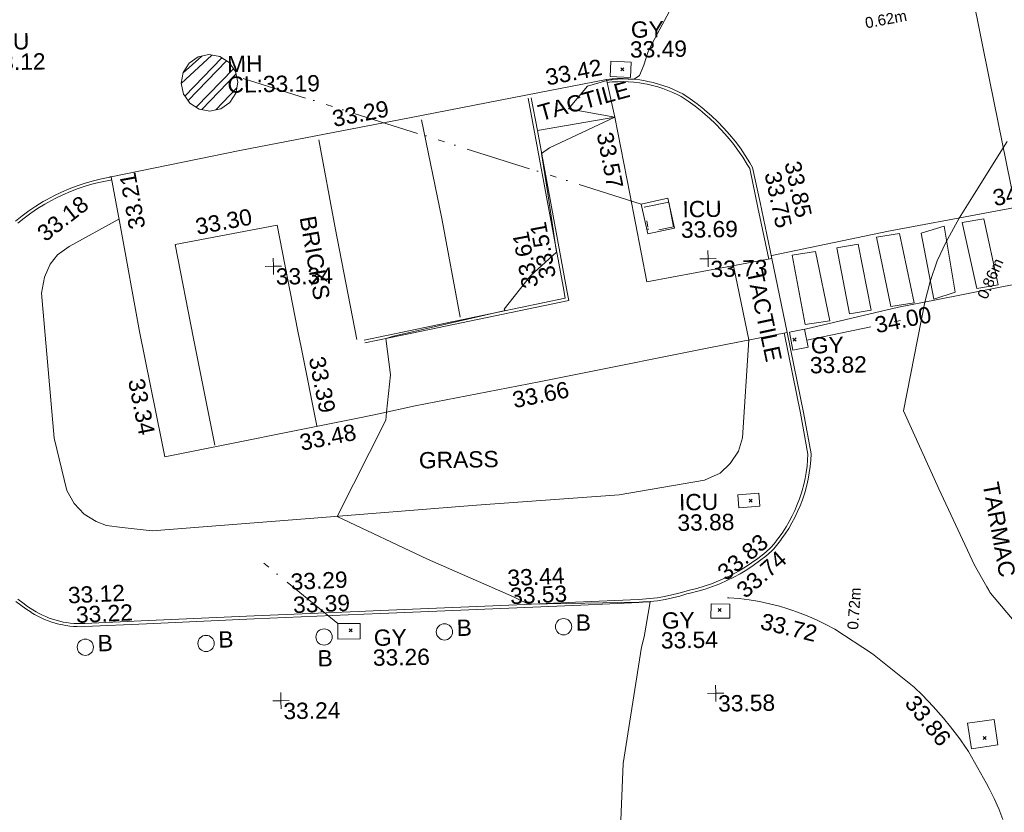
# Model space of a CAD drawing. Header units: millimetres. Extents: x -287732 to 520720, y -88450 to 287754.
# Tile 320 of 383: x 187907 to 210553, y 235432 to 253670. Entities that reach past the tile are written whole.
import ezdxf

# ---------------------------------------------------------------- set-up
doc = ezdxf.new("R2010")
doc.units = ezdxf.units.MM
for name, pattern in [('IMPORT-HIDDEN2 _3_', [4762.5, 3175, -1587.5]), ('IMPORT-UG_DRAINAGE_SURFACE_QLB4 _2_', [2700, 1500, -300.0000000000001, 0, -250, 150, -300.0000000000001, 0, -200]), ('IMPORT-UG_ELEC_LV_QLB2 _2_', [2700, 1500, -300.0000000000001, 0, -250, 150, -300.0000000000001, 0, -200]), ('IMPORT-UG_ELEC_STREET LIGHTING_QLB2 _2_', [2700, 1500, -300.0000000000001, 0, -250, 150, -300.0000000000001, 0, -200]), ('IMPORT-UG_UNIDENTIFIED_QLA _2_', [2350, 1500, -300.0000000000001, 0, -50, 150, -300.0000000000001, 0, -50])]:
    doc.linetypes.add(name, pattern=pattern)
for name, color, linetype, lineweight, true_color in [('00_TOPO_FURN_BOLLARD', 7, 'Continuous', 9, 0x666666), ('00_TOPO_SERV_MH', 7, 'Continuous', 9, 0x666666), ('00_UAV_CONCRETE', 9, 'Continuous', 9, 0x808080), ('00_UAV_FORM_LINES', 7, 'Continuous', 9, 0x666666), ('00_UAV_FURN_BOLLARD', 7, 'Continuous', 9, 0xff9f7f), ('00_UAV_KERB_BOTTOM', 1, 'Continuous', 9, 0xff0000), ('00_UAV_KERB_TOP', 7, 'Continuous', 9, 0xa500a5), ('00_UAV_LEVEL_SPOT', 7, 'Continuous', 9, 0x666666), ('00_UAV_ROAD_MARKING_WHITE_CONTINUOUS', 7, 'Continuous', 9, 0x999999), ('00_UAV_ROAD_MARKING_WHITE_DASH', 7, 'Continuous', 9, 0x999999), ('00_UAV_SERV_GULLY', 7, 'Continuous', 9, 0x5252a5), ('00_UAV_SERV_IC', 5, 'Continuous', 9, 0x0000ff), ('01_DTM_CONTOUR_MNR', 7, 'Continuous', 9, 0xa5a552), ('12333-PUM-2D-U-0001-C01 - Rev2_REVIT IMPORT_dwg', 7, 'Continuous', 9, 0x767676), ('PUM-CHAMBER EXTENTS', 6, 'IMPORT-HIDDEN2 _3_', 9, 0xff00ff), ('PUM-ELECTRIC-LV-QLB2', 1, 'IMPORT-UG_ELEC_LV_QLB2 _2_', 9, 0xff0000), ('PUM-SURFACE-QLB4', 4, 'IMPORT-UG_DRAINAGE_SURFACE_QLB4 _2_', 9, 0x00ffff), ('PUM-UNIDENTIFIED UTILITIES-QLA', 7, 'IMPORT-UG_UNIDENTIFIED_QLA _2_', 9, 0x52a500)]:
    doc.layers.add(name, color=color, linetype=linetype, lineweight=lineweight, true_color=true_color)
for name, color, linetype, lineweight in [('00_UAV_PEDASTRIAN', 7, 'Continuous', 9), ('00_UAV_ROAD_EDGE', 7, 'Continuous', 9), ('00_UAV_SURFACE', 7, 'Continuous', 9), ('00_UAV_SURVEY_TEXT', 7, 'Continuous', 9), ('GEN-TEXT', 7, 'Continuous', 9)]:
    doc.layers.add(name, color=color, linetype=linetype, lineweight=lineweight)
doc.styles.add('Arial_1', font='arial.ttf', dxfattribs={"height": 250})
doc.styles.add('Swis721 Lt BT_2', font='swissl.ttf', dxfattribs={"height": 375})

# ---------------------------------------------------------------- blocks, each defined once
blk = doc.blocks.new('12333-PUM-2D-U-0001-C01 - Rev2_REVIT IMPORT_dwg_MSL_Bollard_2-2077239-Site Location Plan Proposed')
at = {"layer": '00_TOPO_FURN_BOLLARD', "color": 254, "true_color": 0xcccccc}
blk.add_circle((0, 0), 62.50000000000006, dxfattribs=at)
blk = doc.blocks.new('12333-PUM-2D-U-0001-C01 - Rev2_REVIT IMPORT_dwg_UAV-2077255-Site Location Plan Proposed')
at = {"layer": '00_UAV_LEVEL_SPOT', "color": 254, "true_color": 0xcccccc, "flags": 128}
for points in [[(0, -500.0000000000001), (0, 0), (-500.0000000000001, 0)], [(500.0000000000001, 0), (0, 0), (0, 500.0000000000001)]]:
    blk.add_lwpolyline(points, dxfattribs=at)
blk = doc.blocks.new('12333-PUM-2D-U-0001-C01 - Rev2_REVIT IMPORT_dwg_MGS62954_T2_Galway_ITM_3d_Rev1-2077680-Site Location Plan Proposed')
at = {"layer": '00_UAV_CONCRETE', "color": 254, "true_color": 0xcccccc, "flags": 128}
for points in [[(534111468.744, 725799978.8415), (534108583.744, 725799488.8415), (534108223.5618966, 725801526.6902974), (534107911.797261, 725803290.6013354), (534107737.3924999, 725804164.967)], [(534111789.974, 725798272.4255002), (534109946.744, 725797943.8415002), (534106872.8009859, 725797381.6314176), (534106064.744, 725797233.8415), (534103205.7440001, 725796735.8414999), (534102366.744, 725796561.8415), (534101957.420249, 725796487.1177552), (534097425.7440002, 725795659.8415), (534097355.4940038, 725796045.0834149), (534096898.744, 725798549.8415), (534096498.3533791, 725800969.1233276), (534096307.3925, 725802122.9670001)]]:
    blk.add_lwpolyline(points, dxfattribs=at)
at = {"layer": '00_UAV_FORM_LINES', "color": 254, "true_color": 0xcccccc, "flags": 128}
blk.add_lwpolyline([(534096468.5902859, 725801148.9609829), (534095312.974, 725800534.4255002), (534095041.974, 725800350.4255002), (534094865.974, 725800134.4255), (534094729.9740001, 725799844.4255002), (534094653.9740001, 725799476.4255003), (534094887.974, 725796135.4255002), (534095160.974, 725794920.4255002), (534095321.974, 725794623.4255002), (534095548.9740001, 725794376.4255002), (534095823.9740001, 725794202.4255002), (534096059.974, 725794103.4255), (534096419.974, 725794048.4255002), (534097102.974, 725793962.4255), (534100729.9740001, 725794179.4255002), (534104577.9740001, 725794418.4255), (534107862.974, 725794599.4255003), (534109825.974, 725794907.4255003), (534110191.974, 725795059.4255003), (534110427.974, 725795278.4255003), (534110621.974, 725795561.4255002), (534110719.974, 725795866.4255002), (534110906.7207246, 725798114.9720656)], dxfattribs=at)
at = {"layer": '00_UAV_KERB_BOTTOM', "color": 254, "true_color": 0xcccccc, "flags": 128}
for points in [[(534107737.3924999, 725804164.967), (534107864.7386665, 725804174.021821), (534107992.3523055, 725804177.7359953), (534108120.0095389, 725804176.103007), (534108247.4864129, 725804169.1257211), (534108374.5592897, 725804156.816378), (534108501.0052401, 725804139.1965725), (534108626.6024351, 725804116.2972156), (534108684.744, 725804103.8415), (534108808.6995081, 725804073.2789751), (534108931.2664604, 725804037.5525404), (534109052.2298329, 725803996.7248731), (534109171.3774146, 725803950.8675979), (534109288.5001804, 725803900.0611646), (534109403.3926569, 725803844.3947048), (534109483.744, 725803801.8415002), (534109648.7427016, 725803687.9185728), (534109808.8260744, 725803567.1861464), (534109963.7132776, 725803439.8560272), (534109985.744, 725803420.8415002), (534110134.3477383, 725803286.2311962), (534110277.1842315, 725803145.5160897), (534110414.0028956, 725802998.9430429), (534110544.5637044, 725802846.7691942), (534110668.6376098, 725802689.2615088), (534110786.0069441, 725802526.6963086), (534110896.4658015, 725802359.3587881), (534110999.8203995, 725802187.542514), (534111059.744, 725802079.8415), (534111216.9463571, 725801272.3056756), (534111468.744, 725799978.8415)], [(534102057.744, 725798266.8415003), (534106700.7440001, 725799145.8415), (534106655.6202117, 725799415.5905721), (534105928.7440001, 725803760.8415)], [(534111789.974, 725798272.4255002), (534112132.974, 725796421.4255003), (534112288.3835, 725795466.8500001), (534112278.2511514, 725795321.2356104), (534112262.0299927, 725795176.173248), (534112239.7484816, 725795031.9174016), (534112211.4457071, 725794888.7211449), (534112177.1713223, 725794746.8356929), (534112136.9854559, 725794606.5099609), (534112119.5220003, 725794551.6370002), (534112071.2126289, 725794413.8965935), (534112017.1776638, 725794278.2999951), (534111957.5119003, 725794145.0850875), (534111892.3200124, 725794014.4855748), (534111821.7163689, 725793886.7305729), (534111745.8248327, 725793762.0442077), (534111664.7785432, 725793640.6452212), (534111578.7196829, 725793522.7465887), (534111551.7392398, 725793488.8605309), (534111487.7992288, 725793408.5551442), (534111392.1766858, 725793298.2712188), (534111344.5220001, 725793246.6370001), (534111206.2564497, 725793132.8961834), (534111063.3492106, 725793025.0450969), (534110916.0509908, 725792923.2729485), (534110764.6202011, 725792827.7582805), (534110609.322503, 725792738.6686585), (534110465.5220001, 725792663.6370001), (534110303.6139758, 725792587.216273), (534110138.6478046, 725792517.6425844), (534109970.912893, 725792455.03799), (534109800.7035052, 725792399.5123194), (534109628.3182462, 725792351.1629838), (534109454.0595381, 725792310.0748038), (534109378.5220001, 725792294.6370002), (534109212.1897956, 725792248.3825727), (534109044.0665582, 725792209.1339881), (534108874.4472334, 725792176.9601016), (534108872.5220001, 725792176.6370002), (534108701.6923164, 725792151.6751596), (534108529.9671858, 725792133.8888196), (534108357.647873, 725792123.3091831), (534108266.5220002, 725792120.6370001), (534106933.8763322, 725792083.5794735), (534105461.5220001, 725792042.637), (534102330.522, 725791968.6370001), (534101937.5739368, 725791959.1878885), (534099419.5220001, 725791898.6370001), (534096942.251016, 725791827.4948591), (534095519.5220001, 725791786.6370002), (534095432.4875304, 725791785.4070687), (534095345.4779007, 725791787.8228415), (534095258.6457552, 725791793.8800803), (534095172.1434272, 725791803.5681587), (534095086.122671, 725791816.8700807), (534095010.522, 725791831.6370001), (534094925.8184144, 725791851.6823039), (534094842.0285384, 725791875.2570423), (534094759.299368, 725791902.3198578), (534094677.776038, 725791932.8232725), (534094597.6015685, 725791966.7137734), (534094518.9166123, 725792003.9319047), (534094441.8592098, 725792044.4123735), (534094366.564546, 725792088.0841631), (534094293.1647131, 725792134.8706584), (534094290.5220001, 725792136.6370001), (534094172.3274773, 725792216.8252766), (534094057.5945675, 725792301.8926873), (534093946.5245516, 725792391.6899953)], [(534094090.3924999, 725801141.9670001), (534094243.9161067, 725801261.1117063), (534094402.2943095, 725801373.7230011), (534094565.2492594, 725801479.6033258), (534094732.4950779, 725801578.5669304), (534094809.3925, 725801620.967), (534094982.3438597, 725801709.5829468), (534095158.8543623, 725801790.8787111), (534095338.6143486, 725801864.7116728), (534095521.3084583, 725801930.9523033), (534095706.6161839, 725801989.4843944), (534095894.2124327, 725802040.2052606), (534096083.7680973, 725802083.0259204), (534096274.9506324, 725802117.871252), (534096286.1965429, 725802119.6376832), (534096307.3925, 725802122.9670001)]]:
    blk.add_lwpolyline(points, dxfattribs=at)
at = {"layer": '00_UAV_KERB_TOP', "color": 254, "true_color": 0xcccccc, "flags": 128}
for points in [[(534107742.357245, 725804095.1432841), (534107868.2408132, 725804104.0941085), (534107992.9231115, 725804107.7229666), (534108117.648003, 725804106.1274886), (534108242.1966778, 725804099.3104742), (534108366.3506355, 725804087.2838819), (534108489.8920676, 725804070.068811), (534108612.9896644, 725804047.6251904), (534108669.0298825, 725804035.6196482), (534108790.5184647, 725804005.6653694), (534108910.2700007, 725803970.7595865), (534109028.4547923, 725803930.8697481), (534109144.8655022, 725803886.0658346), (534109259.2979074, 725803836.4264472), (534109371.7412068, 725803781.9466361), (534109447.3526028, 725803741.9036564), (534109607.7638512, 725803631.1481241), (534109765.5058698, 725803512.1815115), (534109918.6119271, 725803386.3156419), (534109939.371655, 725803368.398099), (534110086.266505, 725803235.335764), (534110227.0138941, 725803096.6787345), (534110361.83147, 725802952.249442), (534110490.482717, 725802802.3012642), (534110612.7419369, 725802647.0972615), (534110728.3946458, 725802486.9097143), (534110837.2379493, 725802322.019646), (534110939.226555, 725802152.474192), (534110993.1613175, 725802055.5369495), (534111167.6172945, 725801159.3706719), (534111400.0338178, 725799965.4657435)], [(534102070.7649202, 725798198.0631921), (534102972.7101886, 725798368.8169918), (534106781.0897992, 725799089.8089532), (534106748.2437664, 725799286.1618568), (534106124.7200959, 725803013.5734351), (534105997.7846888, 725803772.3906684)], [(534111721.1457396, 725798259.6712629), (534112064.0064704, 725796409.4228288), (534112217.988962, 725795463.612478), (534112208.5217867, 725795327.5574552), (534112192.626524, 725795185.4095103), (534112170.7926661, 725795044.0518777), (534112143.0585167, 725794903.7325468), (534112109.4727313, 725794764.6976856), (534112069.9719911, 725794626.7643576), (534112053.1285796, 725794573.8396751), (534112005.6428317, 725794438.4475956), (534111952.6934718, 725794305.57524), (534111894.2264405, 725794175.0367249), (534111830.344309, 725794047.0610595), (534111761.1591486, 725793921.8727566), (534111686.7923331, 725793799.6914387), (534111607.3743275, 725793680.7314538), (534111523.0444579, 725793565.2014979), (534111459.7499401, 725793485.7068182), (534111433.9506673, 725793453.3042498), (534111340.0001088, 725793344.9486665), (534111296.3408183, 725793297.6434895), (534111162.9184306, 725793187.8867835), (534111022.3519736, 725793081.802269), (534110877.4664591, 725792981.6971207), (534110728.5160649, 725792887.7469575), (534110575.7022666, 725792800.0822741), (534110434.3793935, 725792726.3433836), (534110275.0609976, 725792651.1449633), (534110112.7969279, 725792582.710873), (534109947.809469, 725792521.1317248), (534109780.3880652, 725792466.51555), (534109610.8264303, 725792418.9581633), (534109439.0156527, 725792378.4471772), (534109362.1168011, 725792362.7311583), (534109194.8482004, 725792316.2163333), (534109029.5807579, 725792277.6344377), (534108862.1304045, 725792245.871968), (534108693.0221932, 725792221.151623), (534108524.2140403, 725792203.6674073), (534108354.4763538, 725792193.2462713), (534108264.5232109, 725792190.6084776), (534106811.3850555, 725792150.2003578), (534105459.7221254, 725792112.6140088), (534102328.8680384, 725792038.6174575), (534101815.0610691, 725792026.2620865), (534099417.675884, 725791968.6128428), (534096819.7593981, 725791894.0060102), (534095518.0226517, 725791856.6228011), (534095432.9645658, 725791855.4207991), (534095348.8863885, 725791857.7551818), (534095264.9797154, 725791863.6083455), (534095181.3917482, 725791872.9700216), (534095098.1857422, 725791885.8366812), (534095025.2976376, 725791900.0737609), (534094943.365702, 725791919.4631472), (534094862.3988012, 725791942.2436261), (534094782.4568695, 725791968.394665), (534094703.6801524, 725791997.870385), (534094626.2068508, 725792030.6190768), (534094550.1728793, 725792066.5832878), (534094475.7116274, 725792105.6999239), (534094402.9537254, 725792147.900362), (534094331.4310907, 725792193.4902939), (534094329.6215252, 725792194.6997752), (534094212.8408851, 725792273.9288127), (534094100.4636862, 725792357.2496082), (534093991.6741738, 725792445.2031863)], [(534094138.6513369, 725801090.8122554), (534094285.6746213, 725801204.9122717), (534094441.6628069, 725801315.824198), (534094602.1586735, 725801420.106728), (534094767.2265868, 725801517.7816107), (534094842.2599227, 725801559.1538514), (534095012.9590783, 725801646.6158253), (534095186.805937, 725801726.6847903), (534095363.8532425, 725801799.4035704), (534095543.7903939, 725801864.644592), (534095726.3017204, 725801922.2934004), (534095911.0670348, 725801972.2488599), (534096097.7621963, 725802014.4233315), (534096286.6591469, 725802048.8520876), (534096318.2544478, 725802053.8148628)]]:
    blk.add_lwpolyline(points, dxfattribs=at)
at = {"layer": '00_UAV_PEDASTRIAN', "color": 254, "true_color": 0xcccccc}
for p, q in [((534116356.2000002, 725800809.0000001), (534115860.9000002, 725800732.8000002)), ((534116661.0000002, 725799285.0000001), (534116356.2000002, 725800809.0000001)), ((534115441.8000002, 725800656.6000001), (534114908.4000002, 725800504.2000002)), ((534115670.4000001, 725799132.6000001), (534115441.8000002, 725800656.6000001)), ((534116165.7000002, 725799208.8000001), (534115860.9000002, 725800732.8000002)), ((534114413.1000001, 725800504.2), (534113879.7000001, 725800428)), ((534114184.5000001, 725798827.8000002), (534113879.7000001, 725800428)), ((534114717.9000001, 725798904.0000001), (534114413.1000001, 725800504.2)), ((534115175.1000001, 725798980.2000002), (534114908.4000002, 725800504.2000002)), ((534112470.0000002, 725800123.2000002), (534111936.6000001, 725800047.0000001)), ((534112774.8000002, 725798523.0000001), (534112470.0000002, 725800123.2000002)), ((534112965.3000001, 725800199.4000002), (534113460.6000001, 725800275.6000001)), ((534113232, 725798675.4000002), (534112965.3000001, 725800199.4000002)), ((534113460.6000001, 725800275.6000001), (534113727.3000001, 725798751.6000001)), ((534112203.3000002, 725798446.8000002), (534111936.6000001, 725800047.0000001)), ((534116661.0000002, 725799285.0000001), (534116165.7000002, 725799208.8000001)), ((534115670.4000001, 725799132.6000001), (534115175.1000001, 725798980.2000002)), ((534113232, 725798675.4000002), (534113727.3000001, 725798751.6000001)), ((534114717.9000001, 725798904.0000001), (534114184.5000001, 725798827.8000002)), ((534112774.8000002, 725798523.0000001), (534112203.3000002, 725798446.8000002))]:
    blk.add_line(p, q, dxfattribs=at)
at = {"layer": '00_UAV_ROAD_EDGE', "color": 254, "true_color": 0xcccccc}
blk.add_line((534111789.974, 725798272.4255002), (534111468.744, 725799978.8415), dxfattribs=at)
at = {"layer": '00_UAV_ROAD_EDGE', "color": 254, "true_color": 0xcccccc, "flags": 128}
blk.add_lwpolyline([(534096307.3925, 725802122.9670001), (534099275.3925002, 725802672.9669999), (534101225.653833, 725803016.6912196), (534103190.3925, 725803362.967), (534106147.9471494, 725803884.6205802), (534107737.3924999, 725804164.967)], dxfattribs=at)
at = {"layer": '00_UAV_ROAD_MARKING_WHITE_CONTINUOUS', "color": 254, "true_color": 0xcccccc, "flags": 128}
for points in [[(534104272.7796369, 725798751.3943534), (534103889.7796369, 725801028.3943533), (534103463.7796368, 725803305.3943534)], [(534101098.7796369, 725802891.3943533), (534101434.7796369, 725800862.3943533), (534101889.779637, 725798283.3943533)], [(534111466.7796367, 725800049.3943529), (534114161.7796367, 725800559.3943528), (534116381.4443644, 725800932.6061195), (534117331.7796367, 725801092.394353), (534119853.7796367, 725801551.394353)], [(534098578.7796368, 725795906.394353), (534098136.7796369, 725798367.3943529), (534097748.7796367, 725800540.3943532), (534098035.7809873, 725800589.8311577), (534100105.7796368, 725800946.3943529), (534100537.7796367, 725798499.394353), (534100611.9044797, 725798092.2664473), (534100935.7796369, 725796313.3943529)], [(534120148.7796367, 725799858.3943529), (534117794.7796367, 725799426.3943529), (534115232.2741036, 725798962.9228665), (534114355.7796368, 725798804.3943529), (534112206.7796367, 725798335.3943529)]]:
    blk.add_lwpolyline(points, dxfattribs=at)
at = {"layer": '00_UAV_ROAD_MARKING_WHITE_DASH', "color": 254, "true_color": 0xcccccc, "flags": 128}
for points in [[(534117072.7796369, 725801121.3943533), (534116539.7796369, 725804003.394353), (534116181.7796369, 725805991.3943532)], [(534116556.7137284, 725786981.3564085), (534116465.3772312, 725787224.7071486), (534116363.9303803, 725787464.0196531), (534116252.551148, 725787698.874087), (534116193.7796368, 725787813.3943529), (534115791.7796368, 725788554.3943529), (534115626.0971378, 725788802.3679826), (534115594.528781, 725788849.615701), (534115385.0883607, 725789136.3180813), (534115226.7796367, 725789337.394353), (534114997.235745, 725789608.2691326), (534114756.5501438, 725789869.2940089), (534114563.7796368, 725790063.3943529), (534113625.7796367, 725790846.3943528), (534112767.7796367, 725791423.3943529), (534112560.8379002, 725791539.589852), (534112349.2119244, 725791647.0176073), (534112133.2729729, 725791745.4891545), (534111913.3998763, 725791834.8317404), (534111781.1106777, 725791882.2338977), (534111689.9783665, 725791914.8886278), (534111504.7796368, 725791973.394353), (534111275.9141564, 725792036.2184579), (534111044.6186295, 725792089.403564), (534110811.2988269, 725792132.8563662), (534110576.3640709, 725792166.5006337), (534110340.2265169, 725792190.2773429), (534110312.7796367, 725792192.394353)]]:
    blk.add_lwpolyline(points, dxfattribs=at)
at = {"layer": '00_UAV_SERV_GULLY', "color": 254, "true_color": 0xcccccc, "flags": 128}
for points in [[(534108288.3924999, 725804199.967), (534107820.3925, 725804232.967), (534107845.1407446, 725804583.9421052), (534108313.1407446, 725804550.942105)], [(534111912.3925, 725797863.967), (534111839.3925, 725798276.967), (534112192.2920881, 725798339.3439248), (534112265.292088, 725797926.3439246)], [(534109928.522, 725792055.6370001), (534110360.5220001, 725792045.6370001), (534110353.0355528, 725791722.222478), (534109921.0355528, 725791732.2224778)], [(534101336.522, 725791753.6370001), (534101853.522, 725791747.6370001), (534101849.3842359, 725791391.0996543), (534101332.3842359, 725791397.0996535)]]:
    blk.add_lwpolyline(points, close=True, dxfattribs=at)
at = {"layer": '00_UAV_SERV_IC', "color": 254, "true_color": 0xcccccc, "flags": 128}
for points in [[(534109236.3925, 725800717.967), (534108623.3925, 725800595.967), (534108486.5299077, 725801283.6454356), (534109099.5299076, 725801405.6454356)], [(534110591.5220001, 725794555.637), (534111073.522, 725794584.6370001), (534111091.4855804, 725794286.0699058), (534110609.4855803, 725794257.0699059)], [(534115782.5220001, 725789208.6370001), (534116394.522, 725789286.6370001), (534116469.7748705, 725788696.191401), (534115857.7748706, 725788618.1914011)]]:
    blk.add_lwpolyline(points, close=True, dxfattribs=at)
at = {"layer": '00_UAV_SURFACE', "color": 254, "true_color": 0xcccccc}
for p, q in [((534107911.797261, 725803290.6013354), (534106124.7200959, 725803013.5734351)), ((534110906.7207246, 725798114.9720656), (534110583.2817234, 725799828.4510268))]:
    blk.add_line(p, q, dxfattribs=at)
at = {"layer": '01_DTM_CONTOUR_MNR', "color": 254, "true_color": 0xcccccc, "flags": 128}
for points in [[(534117674.1243273, 725790580.5556837), (534116357.6874386, 725792191.9373069), (534116348.5470086, 725792210.9373221), (534116336.4210389, 725792236.1140693), (534116322.5238753, 725792255.8897495), (534116315.6581652, 725792275.6969358), (534116278.1067355, 725792334.8312769), (534116006.8292683, 725792843.1707318), (534115216.4754954, 725794612.3905109), (534114430.0000002, 725796420), (534114964.6248474, 725798915.6131291), (534115100.7217443, 725799385.9792634), (534115270, 725799860), (534115476.9192438, 725800277.4201381), (534115792.637067, 725800833.2862428), (534116144.6892466, 725801375.8094659), (534116830.0000001, 725802430.0000002), (534116925.9035038, 725802578.5073469)], [(534107574.1655496, 725783761.1925827), (534107841.5277041, 725788420), (534108314.4290778, 725791092.5775758), (534108374.9569164, 725791329.4201456), (534108530.0000001, 725792130), (534108377.2727273, 725792128.6363639), (534108358.7857143, 725792128.5), (534108279.7142858, 725792128.5), (534107024.9928876, 725792123.8389047), (534105740.0000001, 725792120), (534105558.1154854, 725792211.794816), (534105387.8249267, 725792299.4595678), (534103426.0785879, 725793199.4075729), (534101370, 725794220.0000001), (534102521.3805336, 725796413.4143252), (534102540.0000001, 725796600.0000001), (534102652.8175683, 725797453.584518), (534102560.0000002, 725798290), (534102736.7635302, 725798344.3696188), (534105310.0000002, 725798890.0000001), (534105287.7595624, 725798917.5324382), (534105909.639387, 725799678.7821897), (534106520.0000001, 725800210.0000001), (534106337.4308426, 725801562.9602544), (534106210.0000001, 725802490), (534106397.3459177, 725802613.1473051), (534107910.0000001, 725803290.0000001), (534106851.6973894, 725803502.3149105), (534107295.2923728, 725804015.6588985), (534107740.0000001, 725804136), (534107834.6666667, 725804155.2222223), (534107862.0465118, 725804155.6744187), (534107882.2857143, 725804159.7142857), (534107990.0000001, 725804165.2727275), (534108103.4920635, 725804171.1111112), (534108120.0000001, 725804171.1153847), (534108234.2142858, 725804162.7142856), (534108370.0000001, 725804160), (534108496.8843488, 725804241.4812113), (534108599.1954023, 725804474.2528738), (534108697.6415806, 725804764.8481201), (534108751.7398501, 725804888.5183144), (534109608.1216931, 725806420.0000001)]]:
    blk.add_lwpolyline(points, dxfattribs=at)
for name, p, xscale, yscale, zscale in [('12333-PUM-2D-U-0001-C01 - Rev2_REVIT IMPORT_dwg_UAV-2077255-Site Location Plan Proposed', (534100000.0000001, 725800000.0000001), 0.375, 0.375, 0.375), ('12333-PUM-2D-U-0001-C01 - Rev2_REVIT IMPORT_dwg_UAV-2077255-Site Location Plan Proposed', (534110000.0000001, 725800000.0000001), 0.375, 0.375, 0.375), ('12333-PUM-2D-U-0001-C01 - Rev2_REVIT IMPORT_dwg_MSL_Bollard_2-2077239-Site Location Plan Proposed', (534103787.5220001, 725791520.6370001), 3, 3, 3), ('12333-PUM-2D-U-0001-C01 - Rev2_REVIT IMPORT_dwg_MSL_Bollard_2-2077239-Site Location Plan Proposed', (534106527.5220001, 725791591.6370001), 3, 3, 3), ('12333-PUM-2D-U-0001-C01 - Rev2_REVIT IMPORT_dwg_MSL_Bollard_2-2077239-Site Location Plan Proposed', (534095522.5220001, 725791311.6370002), 3, 3, 3), ('12333-PUM-2D-U-0001-C01 - Rev2_REVIT IMPORT_dwg_MSL_Bollard_2-2077239-Site Location Plan Proposed', (534098300.5220001, 725791348.6370002), 3, 3, 3), ('12333-PUM-2D-U-0001-C01 - Rev2_REVIT IMPORT_dwg_MSL_Bollard_2-2077239-Site Location Plan Proposed', (534101016.5220001, 725791450.6370001), 3, 3, 3), ('12333-PUM-2D-U-0001-C01 - Rev2_REVIT IMPORT_dwg_UAV-2077255-Site Location Plan Proposed', (534100000.0000001, 725790000), 0.375, 0.375, 0.375), ('12333-PUM-2D-U-0001-C01 - Rev2_REVIT IMPORT_dwg_UAV-2077255-Site Location Plan Proposed', (534110000.0000001, 725790000), 0.375, 0.375, 0.375)]:
    blk.add_blockref(name, p, dxfattribs=dict(xscale=xscale, yscale=yscale, zscale=zscale))
at = {"layer": '00_TOPO_SERV_MH', "char_height": 375, "attachment_point": 1, "line_spacing_factor": 1.005061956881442, "style": 'Swis721 Lt BT_2'}
for s, insert, width in [('MH', (534099017.2451861, 725804855.322823), 949.779278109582), ('CL:33.19', (534099017.2451861, 725804382.2296077), 2440.932744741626)]:
    blk.add_mtext(s, dxfattribs=dict(at, insert=insert, width=width))
at = {"layer": '00_UAV_CONCRETE', "color": 251, "true_color": 0x666666, "char_height": 375, "width": 1495.902363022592, "attachment_point": 1, "line_spacing_factor": 1.005061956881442, "style": 'Swis721 Lt BT_2'}
for s, insert, rotation in [('33.57', (534107855.7438715, 725802982.0852815), 280.0232955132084), ('33.21', (534096704.999536, 725800882.2801389), 99.39725945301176), ('33.34', (534096979.5936525, 725797499.4609143), 280.33450266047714), ('33.66', (534105418.1473604, 725797006.6528003), 10.278460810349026), ('33.48', (534100505.1195194, 725796111.299977), 10.34565905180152)]:
    blk.add_mtext(s, dxfattribs=dict(at, insert=insert, rotation=rotation))
at = {"layer": '00_UAV_FURN_BOLLARD', "color": 251, "true_color": 0x666666, "char_height": 375, "width": 398.9072968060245, "attachment_point": 1, "line_spacing_factor": 1.005061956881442, "style": 'Swis721 Lt BT_2'}
for insert in [(534104070.2803198, 725791794.83435), (534106810.2803198, 725791865.8343502), (534095805.2803198, 725791585.8343501), (534098583.2803199, 725791622.8343501), (534100857.5078749, 725791148.632055)]:
    blk.add_mtext('B', dxfattribs=dict(at, insert=insert))
at = {"layer": '00_UAV_KERB_BOTTOM', "color": 251, "true_color": 0x666666, "char_height": 375, "width": 1495.902363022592, "attachment_point": 1, "line_spacing_factor": 1.005061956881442, "style": 'Swis721 Lt BT_2'}
for s, insert, rotation in [('33.75', (534111698.1744387, 725802008.4735757), 281.0159490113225), ('33.18', (534094540.173464, 725800938.5631443), 37.02516541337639), ('33.51', (534106125.9304214, 725799580.4574593), 99.49654426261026), ('33.74', (534110480.1426368, 725792436.1517851), 40.33347301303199), ('33.29', (534100265.751197, 725792921.8873377), 1.3775100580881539), ('33.44', (534105252.0690879, 725792920.8542249), 1.5928411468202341), ('33.12', (534095137.3881525, 725792700.0275304), 1.6449651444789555)]:
    blk.add_mtext(s, dxfattribs=dict(at, insert=insert, rotation=rotation))
at = {"layer": '00_UAV_KERB_TOP', "color": 251, "true_color": 0x666666, "char_height": 375, "width": 1495.902363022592, "attachment_point": 1, "line_spacing_factor": 1.005061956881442, "style": 'Swis721 Lt BT_2'}
for s, insert, rotation in [('33.85', (534112159.9789063, 725802240.1533035), 281.01594901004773), ('33.61', (534105720.0771092, 725799367.6432313), 99.49654426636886), ('33.83', (534110047.9348559, 725792857.8664368), 38.84448675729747), ('33.39', (534100310.7982613, 725792386.7126352), 1.3775099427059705), ('33.53', (534105307.5596038, 725792505.0445317), 1.5928411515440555), ('33.22', (534095314.5938446, 725792247.4527221), 1.6449651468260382)]:
    blk.add_mtext(s, dxfattribs=dict(at, insert=insert, rotation=rotation))
at = {"layer": '00_UAV_LEVEL_SPOT', "char_height": 375, "width": 1495.902363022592, "attachment_point": 1, "line_spacing_factor": 1.005061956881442, "style": 'Swis721 Lt BT_2'}
for s, insert in [('33.34', (534100051.8765643, 725799949.1441548)), ('33.73', (534110051.8765643, 725799949.1441548)), ('33.24', (534100051.8765643, 725789949.1441547)), ('33.58', (534110051.8765643, 725789949.1441547))]:
    blk.add_mtext(s, dxfattribs=dict(at, insert=insert))
at = {"layer": '00_UAV_ROAD_EDGE', "color": 251, "true_color": 0x666666, "char_height": 375, "width": 1495.902363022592, "attachment_point": 1, "line_spacing_factor": 1.005061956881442, "style": 'Swis721 Lt BT_2'}
for s, insert, rotation in [('33.42', (534106308.1260426, 725804415.7468239), 10.002947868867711), ('33.29', (534101385.9021724, 725803547.7965146), 9.995456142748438)]:
    blk.add_mtext(s, dxfattribs=dict(at, insert=insert, rotation=rotation))
at = {"layer": '00_UAV_ROAD_MARKING_WHITE_CONTINUOUS', "color": 251, "true_color": 0x666666, "char_height": 375, "width": 1495.902363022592, "attachment_point": 1, "line_spacing_factor": 1.005061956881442, "style": 'Swis721 Lt BT_2'}
for s, insert, rotation in [('34.02', (534116545.6148523, 725801462.5121634), 9.571857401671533), ('33.30', (534098198.0859902, 725801120.3115537), 9.773452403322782), ('34.00', (534113778.8285125, 725798583.4351884), 10.475872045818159), ('33.39', (534101143.9053444, 725797935.0168229), 280.31868491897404)]:
    blk.add_mtext(s, dxfattribs=dict(at, insert=insert, rotation=rotation))
at = {"layer": '00_UAV_ROAD_MARKING_WHITE_DASH', "color": 251, "true_color": 0x666666, "char_height": 375, "width": 1495.902363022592, "attachment_point": 1, "line_spacing_factor": 1.005061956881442, "style": 'Swis721 Lt BT_2'}
for s, insert, rotation in [('33.72', (534111123.2740223, 725791829.5566201), 345.4862208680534), ('33.86', (534114619.1891989, 725789917.1605808), 307.91264472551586)]:
    blk.add_mtext(s, dxfattribs=dict(at, insert=insert, rotation=rotation))
at = {"layer": '00_UAV_SERV_GULLY', "color": 251, "true_color": 0x666666, "char_height": 375, "attachment_point": 1, "line_spacing_factor": 1.005061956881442, "style": 'Swis721 Lt BT_2'}
for s, insert, width in [('GY', (534108317.4745073, 725805486.2042732), 821.5590755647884), ('33.49', (534108287.4934096, 725805029.3680711), 1495.902363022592), ('GY', (534112327.3909672, 725798150.8242413), 821.5590755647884), ('33.82', (534112297.4098695, 725797693.9880391), 1495.902363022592), ('GY', (534108790.7810292, 725791879.0909023), 821.5590755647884), ('GY', (534102160.5645104, 725791599.5402069), 821.5590755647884), ('33.54', (534108760.7999315, 725791422.2547002), 1495.902363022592), ('33.26', (534102130.5834127, 725791142.7040048), 1495.902363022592)]:
    blk.add_mtext(s, dxfattribs=dict(at, insert=insert, width=width))
at = {"layer": '00_UAV_SERV_IC', "color": 251, "true_color": 0x666666, "char_height": 375, "attachment_point": 1, "line_spacing_factor": 1.005061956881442, "style": 'Swis721 Lt BT_2'}
for s, insert, width in [('ICU', (534093576.596543, 725805464.4630612), 1021.012723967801), ('33.12', (534093531.7683925, 725804994.0840603), 1495.902363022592), ('ICU', (534109430.6553194, 725801332.9375197), 1021.012723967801), ('33.69', (534109385.8271689, 725800862.5585188), 1495.902363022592), ('ICU', (534109233.0453812, 725794593.3094279), 1021.012723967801), ('33.88', (534109188.2172306, 725794122.930427), 1495.902363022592)]:
    blk.add_mtext(s, dxfattribs=dict(at, insert=insert, width=width))
at = {"layer": '00_UAV_SURVEY_TEXT', "color": 251, "true_color": 0x666666, "char_height": 375, "attachment_point": 1, "line_spacing_factor": 1.005061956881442, "style": 'Swis721 Lt BT_2'}
for s, insert, width, rotation in [('TACTILE', (534106116.1589857, 725803592.3455553), 2341.205920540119, 14.349428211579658), ('BRICKS', (534100991.2927254, 725801169.3079245), 2165.496754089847, 278.93951071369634), ('TACTILE', (534111250.2019302, 725799762.1471586), 2341.205920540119, 281.05399861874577), ('TARMAC', (534116590.8335627, 725794773.3953891), 2450.430537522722, 279.27953803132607)]:
    blk.add_mtext(s, dxfattribs=dict(at, insert=insert, width=width, rotation=rotation))
at = {"layer": '00_UAV_SURVEY_TEXT', "color": 251, "true_color": 0x666666, "insert": (534103268.5445237, 725795663.9087133), "char_height": 375, "width": 2018.280965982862, "attachment_point": 1, "line_spacing_factor": 1.005061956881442, "style": 'Swis721 Lt BT_2'}
blk.add_mtext('GRASS', dxfattribs=at)
blk = doc.blocks.new('12333-PUM-2D-U-0001-C01 - Rev2_REVIT IMPORT_dwg-1620468-Site Location Plan Proposed')
at = {"layer": 'PUM-CHAMBER EXTENTS', "true_color": 0xffaaff}
h = blk.add_hatch(dxfattribs=at)
h.set_pattern_fill('FP_3', color=211, style=0, pattern_type=2)
h.set_pattern_definition([(45, (-533641079.65, -725615854.3560001), (-265.1650429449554, 265.1650429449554), []), (45, (-533640902.873, -725615854.3560001), (-265.1650429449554, 265.1650429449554), [])])
h.paths.add_polyline_path([(457523.9461916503, 187741.3275224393), (457772.849963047, 187790.8375608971), (457983.860391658, 187931.8302215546), (458124.8530523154, 188142.8406501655), (458174.3630907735, 188391.7444215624), (458124.8530523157, 188640.6481929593), (457983.860391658, 188851.6586215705), (457772.849963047, 188992.651282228), (457523.9461916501, 189042.1613206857), (457275.0424202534, 188992.6512822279), (457064.0319916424, 188851.6586215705), (456923.0393309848, 188640.6481929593), (456873.5292925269, 188391.7444215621), (456923.0393309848, 188142.8406501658), (457064.0319916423, 187931.8302215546), (457275.0424202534, 187790.8375608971)])
at = {"layer": 'GEN-TEXT', "color": 253, "true_color": 0xaaaaaa}
for p, q in [((466990.9948138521, 188499.2884822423), (467061.7054919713, 188569.9991603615)), ((467061.7054919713, 188499.2884822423), (466990.9948138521, 188569.9991603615)), ((470840.3501529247, 182215.6438214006), (470911.0608310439, 182286.3544995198)), ((470911.0608310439, 182215.6438214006), (470840.3501529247, 182286.3544995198)), ((469764.9948138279, 178525.2884823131), (469835.705491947, 178595.9991604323)), ((469835.705491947, 178525.2884823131), (469764.9948138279, 178595.9991604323)), ((469007.9948138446, 176025.288482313), (469078.7054919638, 176095.9991604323)), ((469078.7054919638, 176025.288482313), (469007.9948138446, 176095.9991604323)), ((460514.9948138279, 175703.2884822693), (460585.705491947, 175773.9991603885)), ((460585.705491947, 175703.2884822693), (460514.9948138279, 175773.9991603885)), ((475051.994813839, 172974.288482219), (475122.7054919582, 173044.9991603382)), ((475122.7054919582, 172974.288482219), (475051.994813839, 173044.9991603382))]:
    blk.add_line(p, q, dxfattribs=at)
at = {"layer": 'PUM-CHAMBER EXTENTS', "color": 211, "linetype": 'Continuous', "true_color": 0xffaaff, "flags": 128}
blk.add_lwpolyline([(458174.3630907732, 188391.7444215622), (458124.8530523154, 188640.6481929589), (457983.8603916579, 188851.6586215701), (457772.8499630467, 188992.6512822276), (457566.9504887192, 189033.6072341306), (457523.9461916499, 189042.1613206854), (457275.0424202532, 188992.6512822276), (457064.031991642, 188851.6586215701), (456923.0393309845, 188640.6481929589), (456873.5292925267, 188391.7444215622), (456923.0393309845, 188142.8406501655), (456952.1897827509, 188099.2139159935), (457064.031991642, 187931.8302215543), (457275.0424202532, 187790.8375608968), (457523.9461916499, 187741.327522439), (457772.8499630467, 187790.8375608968), (457983.8603916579, 187931.8302215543), (458124.8530523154, 188142.8406501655), (458139.9451033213, 188218.7135143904)], close=True, dxfattribs=at)
at = {"layer": 'PUM-SURFACE-QLB4', "color": 131, "true_color": 0xaaffff}
for p, q in [((467406.8800605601, 185429.289256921), (458179.3501528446, 188520.6438213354)), ((471161.7785632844, 182231.6843472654), (473371.3167652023, 182651.8004307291)), ((460256.8721529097, 175899.2808213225), (458415.2725253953, 177458.8186158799))]:
    blk.add_line(p, q, dxfattribs=at)
at = {"layer": 'PUM-UNIDENTIFIED UTILITIES-QLA', "color": 9, "true_color": 0xc5e1aa, "flags": 128}
blk.add_lwpolyline([(467470.3501529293, 185354.6438213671), (468041.3501529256, 185464.6438213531), (468137.3501528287, 184895.6438213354), (467566.3501528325, 184785.6438214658)], close=True, dxfattribs=at)
blk.add_blockref('12333-PUM-2D-U-0001-C01 - Rev2_REVIT IMPORT_dwg_MGS62954_T2_Galway_ITM_3d_Rev1-2077680-Site Location Plan Proposed', (-533641079.6498471, -725615854.3561786))
at = {"layer": 'PUM-ELECTRIC-LV-QLB2', "char_height": 250, "width": 1160.025439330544, "attachment_point": 2, "line_spacing_factor": 0.9417779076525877, "style": 'Arial_1'}
for s, insert, rotation in [('0.62m', (473084.4656829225, 189705.9283626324), 9.681528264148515), ('0.86m', (475289.2130697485, 183624.7705119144), 65.24318758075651), ('0.72m', (472012.6784602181, 176048.5610584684), 85.13739937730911)]:
    blk.add_mtext(s, dxfattribs=dict(at, insert=insert, rotation=rotation))

msp = doc.modelspace()

# ---------------------------------------------------------------- block references
at = {"layer": '12333-PUM-2D-U-0001-C01 - Rev2_REVIT IMPORT_dwg', "color": 254, "linetype": 'IMPORT-UG_ELEC_STREET LIGHTING_QLB2 _2_', "true_color": 0xffd4d4, "rotation": 0.9999999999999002}
msp.add_blockref('12333-PUM-2D-U-0001-C01 - Rev2_REVIT IMPORT_dwg-1620468-Site Location Plan Proposed', (-261895.0770586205, 55869.5817132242), dxfattribs=at)

doc.saveas('drawing.dxf')
